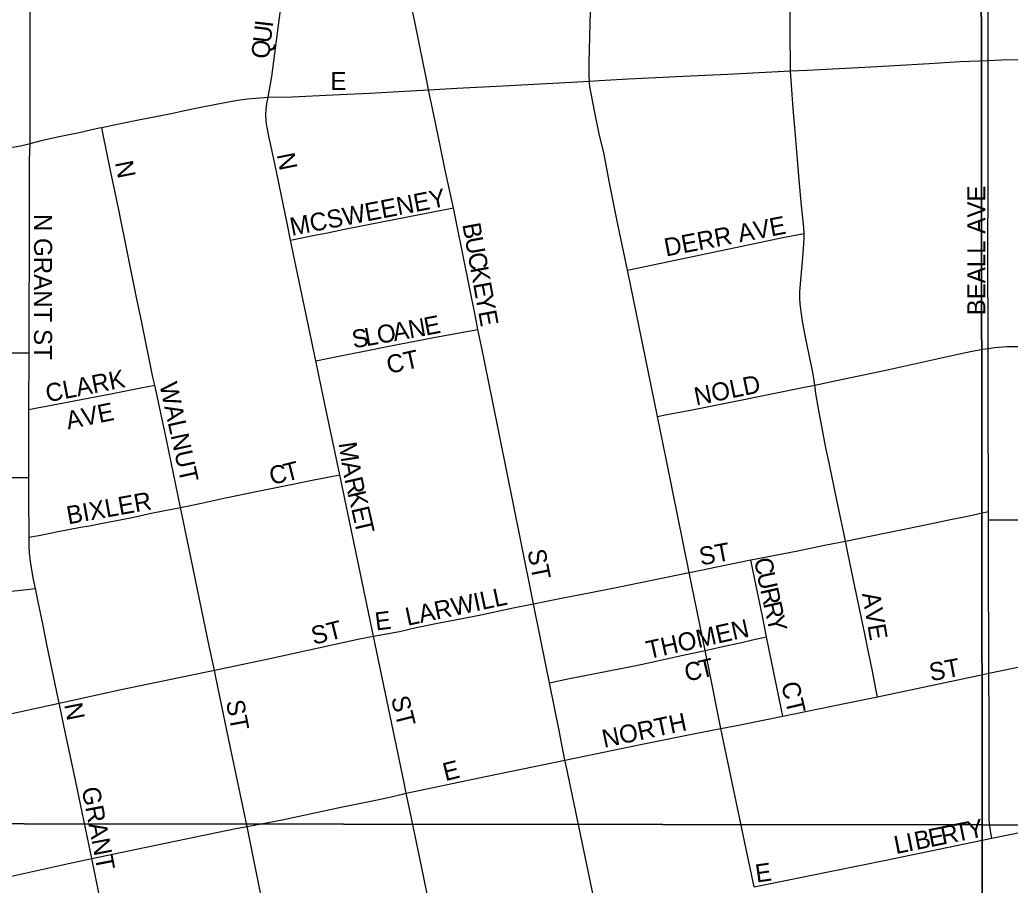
# Model space of a CAD drawing. Extents: x 1985906 to 2360102, y 891258 to 1222054.
# Drawn here: x 2122438 to 2125185, y 1019933 to 1022336 of the extents above; entities that cross this region are included whole.
import ezdxf

# ---------------------------------------------------------------- set-up
doc = ezdxf.new("R2010")
doc.units = 0
for name, color, linetype in [('GM_X_City_Street', 7, 'Continuous'), ('GM_X_City_Street_Text', 7, 'Continuous'), ('GM_X_Section', 7, 'Continuous')]:
    doc.layers.add(name, color=color, linetype=linetype)

msp = doc.modelspace()

# ---------------------------------------------------------------- linework, layer by layer
at = {"layer": 'GM_X_City_Street'}
for points in [[(2122466.8, 1021992), (2122466.8, 1022163.5), (2122467.1, 1022327.1), (2122469, 1022526), (2122469.3, 1022640), (2122471.2, 1022778.1)], [(2123127.2, 1022121.4), (2123137.3, 1022178.1), (2123172.7, 1022448.8), (2123181.4, 1022510.4), (2123204.1, 1022671.9), (2123213.6, 1022744.5), (2123215.8, 1022761)], [(2123571.9, 1022141.5), (2123567.1, 1022165.9), (2123535.2, 1022325.1), (2123446.3, 1022752.5)], [(2124018, 1022165.6), (2124017.6, 1022177.5), (2124017.6, 1022192.5), (2124017.6, 1022216), (2124022.6, 1022433.4), (2124022.4, 1022605.4), (2124022.6, 1022697.7), (2124022.7, 1022739.7), (2124022.7, 1022744.7)], [(2124575.7, 1022193.9), (2124575.6, 1022220.1), (2124575.4, 1022281.7), (2124575, 1022425), (2124575.8, 1022563.5), (2124575.6, 1022742.9)], [(2125124.7, 1022223.2), (2125124.7, 1022252), (2125124.8, 1022379.5), (2125124.9, 1022546.2)], [(2124961, 1022214.7), (2125046.4, 1022219.6), (2125124.7, 1022223.2)], [(2125124.1, 1021865.5), (2125124.1, 1021876.1), (2125124.8, 1022006.3), (2125124.8, 1022083.5), (2125124.8, 1022153.7), (2125124.7, 1022223.2)], [(2125124.7, 1022223.2), (2125161.6, 1022224.7), (2125269.5, 1022226.2), (2125419.9, 1022228.3), (2125440.7, 1022228.5)], [(2124018, 1022165.6), (2124045.1, 1022167), (2124125.8, 1022172.1), (2124298.2, 1022180.5), (2124402.3, 1022185.3), (2124524.1, 1022191.1), (2124575.7, 1022193.9)], [(2124575.7, 1022193.9), (2124621.9, 1022196.4), (2124816.8, 1022206.5), (2124961, 1022214.7)], [(2124614, 1021742.3), (2124614.2, 1021746.3), (2124612, 1021767.6), (2124610.6, 1021784.7), (2124605.9, 1021829.9), (2124600.5, 1021891.3), (2124595.6, 1021948), (2124588.3, 1022037.1), (2124583.4, 1022090), (2124580.3, 1022128.4), (2124575.7, 1022193.9)], [(2123571.9, 1022141.5), (2123650.4, 1022145.8), (2123778, 1022152.4), (2123968.8, 1022162.6), (2124018, 1022165.6)], [(2124123.6, 1021640.8), (2124094.4, 1021781.3), (2124073, 1021888.2), (2124058.3, 1021967.3), (2124046, 1022014.7), (2124032.3, 1022082.9), (2124023.5, 1022126.9), (2124019.7, 1022149.6), (2124018.1, 1022162.5), (2124018, 1022165.6)], [(2123127.2, 1022121.4), (2123193.4, 1022121.9), (2123325.4, 1022128.3), (2123408.3, 1022131.9), (2123505.1, 1022137.8), (2123571.9, 1022141.5)], [(2123640.9, 1021813.8), (2123618.4, 1021918.3), (2123603.2, 1021991.4), (2123582.7, 1022089.2), (2123571.9, 1022141.5)], [(2122665.5, 1022037.2), (2122712.6, 1022046.7), (2122771.5, 1022058.9), (2122815.1, 1022067.5), (2122862.2, 1022076.9), (2122895.2, 1022083.6), (2122939.9, 1022093), (2122983.1, 1022101.6), (2123042, 1022113), (2123070.1, 1022116.8), (2123127.2, 1022121.4)], [(2123189.4, 1021723.9), (2123180.5, 1021766.6), (2123150.7, 1021909.6), (2123137, 1021975), (2123130.2, 1022007.8), (2123124.4, 1022037.2), (2123121.6, 1022053.4), (2123120.4, 1022072.7), (2123121.3, 1022088), (2123123.5, 1022103.9), (2123127.2, 1022121.4)], [(2122466.8, 1021992), (2122484, 1021996.9), (2122501.7, 1022001.6), (2122542.6, 1022011), (2122602.3, 1022023.2), (2122658.1, 1022035.7), (2122665.5, 1022037.2)], [(2122812.2, 1021321.5), (2122807.5, 1021343.3), (2122776.5, 1021495.2), (2122760.6, 1021569.9), (2122712.8, 1021808.2), (2122689.9, 1021917.8), (2122668.7, 1022021.6), (2122665.5, 1022037.2)], [(2122097.4, 1021981.6), (2122190.3, 1021981.3), (2122363.1, 1021981.6), (2122424, 1021983.2), (2122440.1, 1021985.5), (2122459.7, 1021990.2), (2122466.8, 1021992)], [(2122464.1, 1021411.2), (2122464.2, 1021432.8), (2122464.2, 1021562.9), (2122464.9, 1021651.7), (2122464.9, 1021724), (2122465.3, 1021801.3), (2122464.9, 1021856.9), (2122465.3, 1021946.7), (2122466.8, 1021992)], [(2125124.3, 1021423.6), (2125123.9, 1021705.7), (2125124.1, 1021865.5)], [(2123189.4, 1021723.9), (2123220.8, 1021730.3), (2123251.2, 1021736.6), (2123291.5, 1021744.8), (2123334.4, 1021753.6), (2123442, 1021774.6), (2123513.2, 1021788.6), (2123584.9, 1021802.6), (2123640.9, 1021813.8)], [(2123708.9, 1021476.2), (2123701.9, 1021511.6), (2123649.8, 1021772.6), (2123640.9, 1021813.8)], [(2124123.6, 1021640.8), (2124476.3, 1021715), (2124555, 1021731.5), (2124584.1, 1021736.8), (2124614, 1021742.3)], [(2124643.4, 1021321.9), (2124639.8, 1021346.5), (2124635.8, 1021366.2), (2124618.5, 1021450.2), (2124610.3, 1021493.6), (2124605.3, 1021525.6), (2124602.8, 1021547), (2124602, 1021562.7), (2124602, 1021580.4), (2124604.8, 1021613.3), (2124610.6, 1021676.2), (2124612.9, 1021714.2), (2124614.2, 1021731.2), (2124614, 1021742.3)], [(2123259.2, 1021389.3), (2123189.4, 1021723.9)], [(2124207.2, 1021234.8), (2124131, 1021605.4), (2124123.6, 1021640.8)], [(2123259.2, 1021389.3), (2123295, 1021396.5), (2123345.7, 1021406.7), (2123402.5, 1021418.1), (2123461.7, 1021430), (2123590.9, 1021454.5), (2123708.9, 1021476.2)], [(2123863, 1020714.6), (2123827, 1020893.9), (2123749.2, 1021279.4), (2123718.8, 1021428.7), (2123708.9, 1021476.2)], [(2125124.3, 1021423.6), (2125142.3, 1021426.1), (2125174.8, 1021428.4), (2125224.1, 1021429), (2125322.4, 1021429.2), (2125415, 1021428), (2125581.1, 1021428), (2125711.5, 1021428.7), (2125768.1, 1021429.1)], [(2122095.5, 1021402.3), (2122097.5, 1021402.3), (2122120, 1021404.2), (2122160.6, 1021405.1), (2122188.5, 1021404.8), (2122299.5, 1021405.4), (2122330.2, 1021406.1), (2122366.6, 1021408.8), (2122409.5, 1021411.5), (2122436.1, 1021411.3), (2122464.1, 1021411.2)], [(2122463.4, 1021254.4), (2122464.1, 1021411.2)], [(2124643.4, 1021321.9), (2124703.3, 1021334.2), (2124840.9, 1021363.5), (2125031.6, 1021405.6), (2125075.1, 1021414.9), (2125108.5, 1021421.1), (2125124.3, 1021423.6)], [(2125124.9, 1020970.8), (2125124.5, 1021290.3), (2125124.4, 1021365.5), (2125124.3, 1021423.6)], [(2123325.4, 1021072.7), (2123287, 1021255.7), (2123259.2, 1021389.3)], [(2122463.4, 1021254.4), (2122490.8, 1021259.2), (2122506.5, 1021262), (2122695, 1021298.4), (2122773.5, 1021313.9), (2122812.2, 1021321.5)], [(2122884, 1020982.2), (2122844.6, 1021170.8), (2122812.2, 1021321.5)], [(2124207.2, 1021234.8), (2124233, 1021239.7), (2124294.3, 1021251.3), (2124446.4, 1021281.5), (2124523.2, 1021297), (2124610.2, 1021314.9), (2124643.4, 1021321.9)], [(2124728.3, 1020888.7), (2124724.6, 1020907.2), (2124711, 1020972.1), (2124698.1, 1021033.6), (2124684, 1021101.1), (2124674.3, 1021147.7), (2124653, 1021261.7), (2124646.7, 1021298.7), (2124643.4, 1021321.9)], [(2122463, 1021065.6), (2122463, 1021168.2), (2122463.4, 1021254.4)], [(2124295.2, 1020801.7), (2124232.2, 1021112.1), (2124207.2, 1021234.8)], [(2122096, 1021087.2), (2122179.8, 1021091.6), (2122202, 1021092.8), (2122210.7, 1021092.8), (2122219.3, 1021092.2), (2122228.1, 1021091.1), (2122234.6, 1021090.1), (2122274.3, 1021075.1), (2122279.9, 1021072.9), (2122288.7, 1021070.4), (2122301.3, 1021068.7), (2122312.6, 1021067.6), (2122329.2, 1021066.2), (2122387.5, 1021065.6), (2122430.3, 1021065.6), (2122463, 1021065.6)], [(2122884, 1020982.2), (2122902.5, 1020985.8), (2122941.9, 1020993.9), (2123008.9, 1021008.4), (2123098.5, 1021026.8), (2123186.5, 1021044.6), (2123248.6, 1021057.8), (2123296.7, 1021067.1), (2123325.4, 1021072.7)], [(2123419.3, 1020624.4), (2123325.4, 1021072.7)], [(2122463.6, 1020899.7), (2122463, 1021012.3), (2122463, 1021065.6)], [(2122463.6, 1020899.7), (2122468.7, 1020900.5), (2122479, 1020902.1), (2122490.6, 1020904.4), (2122544.3, 1020915), (2122606.2, 1020927), (2122631.3, 1020931.4), (2122658.5, 1020937), (2122749.5, 1020954.5), (2122802.8, 1020966.4), (2122864.3, 1020978.4), (2122884, 1020982.2)], [(2122978.1, 1020530.7), (2122964.1, 1020593.4), (2122891.4, 1020946.8), (2122884, 1020982.2)], [(2124728.3, 1020888.7), (2124836.8, 1020910.4), (2124936.8, 1020931.3), (2125019.7, 1020948.5), (2125071.2, 1020958.9), (2125108, 1020967), (2125124.9, 1020970.8)], [(2125124.9, 1020947.7), (2125124.9, 1020970.8)], [(2125124.9, 1020947.7), (2125151.2, 1020947.7), (2125225.4, 1020947.6), (2125290.2, 1020948.3), (2125338.6, 1020948.4), (2125442.4, 1020949.1), (2125562.5, 1020948.9), (2125669.2, 1020949.7), (2125728.3, 1020950.2), (2125740, 1020950.9), (2125752.2, 1020952.6), (2125768.4, 1020955.2)], [(2125126.5, 1020521.8), (2125126.3, 1020548.6), (2125125.8, 1020660.7), (2125125.6, 1020722.8), (2125125.1, 1020822.9), (2125124.9, 1020947.7)], [(2122481.5, 1020757.2), (2122476.3, 1020782.2), (2122471.4, 1020808.6), (2122467.4, 1020831.6), (2122464.5, 1020855.8), (2122463.7, 1020875.6), (2122463.6, 1020899.7)], [(2124465.7, 1020836.3), (2124495.5, 1020842.5), (2124557.5, 1020854.5), (2124591.5, 1020860.8), (2124670.1, 1020876.9), (2124728.3, 1020888.7)], [(2124817, 1020456.5), (2124813.7, 1020473.5), (2124802.4, 1020532.6), (2124791.4, 1020584.8), (2124782.3, 1020631.3), (2124758.5, 1020745), (2124736.2, 1020851.6), (2124728.3, 1020888.7)], [(2124295.2, 1020801.7), (2124300, 1020802.6), (2124398.6, 1020822.4), (2124465.7, 1020836.3)], [(2124509.6, 1020623.3), (2124498, 1020680.4), (2124471.4, 1020808.9), (2124465.7, 1020836.3)], [(2123863, 1020714.6), (2123898.8, 1020721.7), (2123950.3, 1020732.1), (2124022, 1020746.3), (2124087.7, 1020759), (2124196, 1020781.4), (2124295.2, 1020801.7)], [(2124339.2, 1020585.1), (2124295.2, 1020801.7)], [(2122095.2, 1020718), (2122344.8, 1020741.9), (2122441.1, 1020752.7), (2122481.5, 1020757.2)], [(2122547.2, 1020438.8), (2122527.9, 1020530.9), (2122513.3, 1020601.2), (2122501.7, 1020658.6), (2122489.2, 1020720.4), (2122481.5, 1020757.2)], [(2123419.3, 1020624.4), (2123491, 1020638.1), (2123537.5, 1020648.4), (2123601.2, 1020661.4), (2123660.5, 1020673.2), (2123717.3, 1020684.4), (2123806.9, 1020703), (2123863, 1020714.6)], [(2123907.3, 1020495.5), (2123899.9, 1020531.3), (2123863, 1020714.6)], [(2122978.1, 1020530.7), (2123123.7, 1020561.3), (2123380.8, 1020617.4), (2123419.3, 1020624.4)], [(2123510.2, 1020188.7), (2123503.1, 1020222.4), (2123444.2, 1020505.8), (2123419.3, 1020624.4)], [(2124339.2, 1020585.1), (2124405, 1020599.4), (2124440.2, 1020607), (2124470.4, 1020614.1), (2124509.6, 1020623.3)], [(2124554.5, 1020402.7), (2124549.9, 1020425.2), (2124509.6, 1020623.3)], [(2125126.5, 1020521.8), (2125211.4, 1020539.9), (2125279.5, 1020554.4), (2125367.4, 1020572.2), (2125454.3, 1020589.7), (2125532.5, 1020604.8), (2125605.6, 1020619.1), (2125624.6, 1020621.7), (2125643.4, 1020623.2), (2125688.8, 1020623.2), (2125742.5, 1020623.4), (2125768.4, 1020623.5)], [(2123907.3, 1020495.5), (2123958.6, 1020505.9), (2124033.8, 1020520.9), (2124114.2, 1020536.9), (2124165.7, 1020547.2), (2124274, 1020570.9), (2124339.2, 1020585.1)], [(2124383.2, 1020368.6), (2124349.2, 1020535.8), (2124339.2, 1020585.1)], [(2122547.2, 1020438.8), (2122719.3, 1020476.5), (2122978.1, 1020530.7)], [(2123068.4, 1020096.8), (2123063.4, 1020121.8), (2123042.2, 1020222.7), (2123017.9, 1020336.6), (2122992.9, 1020456.8), (2122981.1, 1020515.8), (2122978.1, 1020530.7)], [(2124817, 1020456.5), (2125004.8, 1020496.2), (2125101, 1020516.5), (2125126.5, 1020521.8)], [(2125134.1, 1020063.9), (2125132.7, 1020073.5), (2125128.4, 1020103.5), (2125127.1, 1020115.1), (2125126.8, 1020128), (2125126.9, 1020433.9), (2125126.6, 1020486.8), (2125126.5, 1020521.8)], [(2123950.3, 1020280.5), (2123933.9, 1020362.6), (2123907.3, 1020495.5)], [(2121942.7, 1020309.9), (2122134.8, 1020351.6), (2122198.8, 1020364.6), (2122234.2, 1020371.2), (2122376.6, 1020401.5), (2122547.2, 1020438.8)], [(2122637.4, 1020007.1), (2122588.7, 1020242.3), (2122564.8, 1020354.5), (2122548.1, 1020434.7), (2122547.2, 1020438.8)], [(2124554.5, 1020402.7), (2124730.5, 1020438.3), (2124817, 1020456.5)], [(2124383.2, 1020368.6), (2124436.6, 1020379), (2124554.5, 1020402.7)], [(2123950.3, 1020280.5), (2124164.1, 1020324.7), (2124325.3, 1020357.4), (2124383.2, 1020368.6)], [(2124475.1, 1019928.7), (2124452, 1020038.4), (2124394.7, 1020310.9), (2124383.2, 1020368.6)], [(2123510.2, 1020188.7), (2123734.8, 1020236.2), (2123928.1, 1020275.7), (2123950.3, 1020280.5)], [(2124042.7, 1019838.8), (2124036.2, 1019870.3), (2123996.8, 1020057.1), (2123954.2, 1020261), (2123950.3, 1020280.5)], [(2123068.4, 1020096.8), (2123165.6, 1020114.5), (2123332.9, 1020150.7), (2123411.9, 1020167.1), (2123460.1, 1020177.2), (2123499.5, 1020186.1), (2123510.2, 1020188.7)], [(2123601, 1019744.4), (2123576.1, 1019868.6), (2123553.2, 1019981.5), (2123524.6, 1020119.4), (2123510.2, 1020188.7)], [(2125134.1, 1020063.9), (2125220.7, 1020082), (2125490.7, 1020137.6), (2125684, 1020176.8), (2125690.5, 1020177.6), (2125697.9, 1020177.1), (2125702.6, 1020176.6), (2125707.8, 1020175.4), (2125713.7, 1020173.4), (2125718.8, 1020171.2), (2125731.9, 1020163.8)], [(2122637.4, 1020007.1), (2122845.5, 1020051.1), (2123037.2, 1020091.2), (2123068.4, 1020096.8)], [(2123157.5, 1019655.2), (2123132.6, 1019781.1), (2123087.8, 1019999.4), (2123068.4, 1020096.8)], [(2124475.1, 1019928.7), (2124840.7, 1020002.5), (2125134.1, 1020063.9)], [(2121937.5, 1019941.2), (2122090.8, 1019939.1), (2122205.3, 1019938), (2122291.8, 1019939.2), (2122317.8, 1019940.9), (2122335.5, 1019943.2), (2122415.2, 1019958.7), (2122573.3, 1019993.6), (2122637.4, 1020007.1)], [(2122728.8, 1019566.3), (2122726.7, 1019576.8), (2122708.5, 1019666.7), (2122655, 1019921.9), (2122637.4, 1020007.1)]]:
    msp.add_lwpolyline(points, dxfattribs=at)
at = {"layer": 'GM_X_Section'}
for points in [[(2119810.6, 1025501.6), (2125102, 1025486.6), (2125107.5, 1020101.4), (2119792.3, 1020106.2)], [(2130375.3, 1025487.4), (2130421.3, 1025489.7), (2130549.1, 1020075.3), (2125107.5, 1020101.4), (2125102, 1025486.6)], [(2125107.5, 1020101.4), (2125116.8, 1014766.3), (2119789.7, 1014747.1), (2119792.3, 1020106.2)], [(2130549.1, 1020075.3), (2130647.9, 1014808.7), (2125116.8, 1014766.3), (2125107.5, 1020101.4)]]:
    msp.add_lwpolyline(points, close=True, dxfattribs=at)

# ---------------------------------------------------------------- texts
at = {"layer": 'GM_X_City_Street_Text'}
for s, rotation, p in [('I', 83.2784, (2123139.3, 1022313.1)), ('U', 83.2748, (2123134.1, 1022269.4)), ('Q', 83.2748, (2123129, 1022225.7)), ('E', 0, (2123299.7, 1022140.7)), ('N', 281.3247, (2123150.5, 1021961.6)), ('N', 281.3036, (2122701.8, 1021939.6)), ('MCSWEENEY', 10.934, (2123192.5, 1021735.8)), ('BEALL AVE', 90, (2125116.3, 1021515.3)), ('N GRANT ST', 270, (2122477.5, 1021796.9)), ('DERR AVE', 10.8233, (2124230.7, 1021678.5)), ('B', 280.3049, (2123665.4, 1021767.8)), ('U', 280.3259, (2123672.5, 1021728.8)), ('C', 280.3049, (2123680.4, 1021685.5)), ('K', 280.3215, (2123687.4, 1021646.6)), ('E', 280.3, (2123695.3, 1021603.3)), ('Y', 280.3215, (2123701.6, 1021568.6)), ('N', 10.0609, (2123520.1, 1021451)), ('E', 11.2231, (2123564.5, 1021458.9)), ('E', 280.3924, (2123709.5, 1021525.3)), ('S', 10.0642, (2123364.1, 1021423.4)), ('L', 10.0649, (2123398.8, 1021429.5)), ('O', 10.0609, (2123433.4, 1021435.7)), ('A', 10.0609, (2123476.7, 1021443.4)), ('CT', 12.5269, (2123461.5, 1021352.5)), ('CLARK', 11.0685, (2122514.7, 1021273.7)), ('NOLD', 11.592, (2124314.2, 1021264.9)), ('WALNUT', 282.4264, (2122824.9, 1021323.7)), ('AVE', 11.6906, (2122571.6, 1021198.3)), ('M', 278.6118, (2123322.2, 1021160.3)), ('C', 10.936, (2123135.4, 1021045)), ('T', 14.1512, (2123177.2, 1021053.2)), ('A', 279.8092, (2123330.3, 1021107)), ('R', 282.6116, (2123338.3, 1021061)), ('BIXLER', 10.2062, (2122572.5, 1020935)), ('K', 282.9992, (2123347.1, 1021022)), ('E', 283.0059, (2123357, 1020979.1)), ('T', 283.0059, (2123364.9, 1020944.8)), ('ST', 10.6188, (2124327.6, 1020820.6)), ('ST', 281.3183, (2123845.8, 1020861.6)), ('C', 279.6879, (2124475.1, 1020838.7)), ('U', 282.2961, (2124482.3, 1020797.2)), ('LARWILL', 12.0314, (2123513.4, 1020653.3)), ('R', 282.6955, (2124491.7, 1020753.8)), ('AVE', 279.7847, (2124774.2, 1020742.5)), ('R', 282.6816, (2124500.4, 1020715.2)), ('E', 7.1217, (2123426.2, 1020640.2)), ('Y', 282.6711, (2124509.1, 1020676.6)), ('ST', 14.0427, (2123253.4, 1020600.4)), ('THOMEN', 12.6346, (2124182, 1020560.9)), ('C', 11.379, (2124287.2, 1020498.6)), ('T', 13.3508, (2124327.8, 1020506.8)), ('ST', 10.6213, (2124965.6, 1020499.4)), ('CT', 283.2455, (2124549.7, 1020492.3)), ('N', 281.3036, (2122560.9, 1020434.7)), ('ST', 280.6135, (2123009.8, 1020443.4)), ('ST', 284.0298, (2123467.3, 1020452.8)), ('NORTH', 12.0115, (2124058.9, 1020314.5)), ('E', 14.0298, (2123618.6, 1020222)), ('GRANT', 280.8388, (2122609.4, 1020201.5)), ('T', 11.3715, (2125036.9, 1020053.6)), ('Y', 11.3742, (2125071.4, 1020060.5)), ('I', 11.3742, (2124903.2, 1020026.7)), ('B', 11.3712, (2124924.8, 1020031)), ('E', 11.3715, (2124963.6, 1020038.8)), ('R', 11.3671, (2124998.1, 1020045.8)), ('L', 11.3715, (2124868.7, 1020019.7)), ('E', 8.141, (2124482, 1019940.6))]:
    msp.add_text(s, height=50, rotation=rotation, dxfattribs=at).set_placement(p)

doc.saveas('drawing.dxf')
